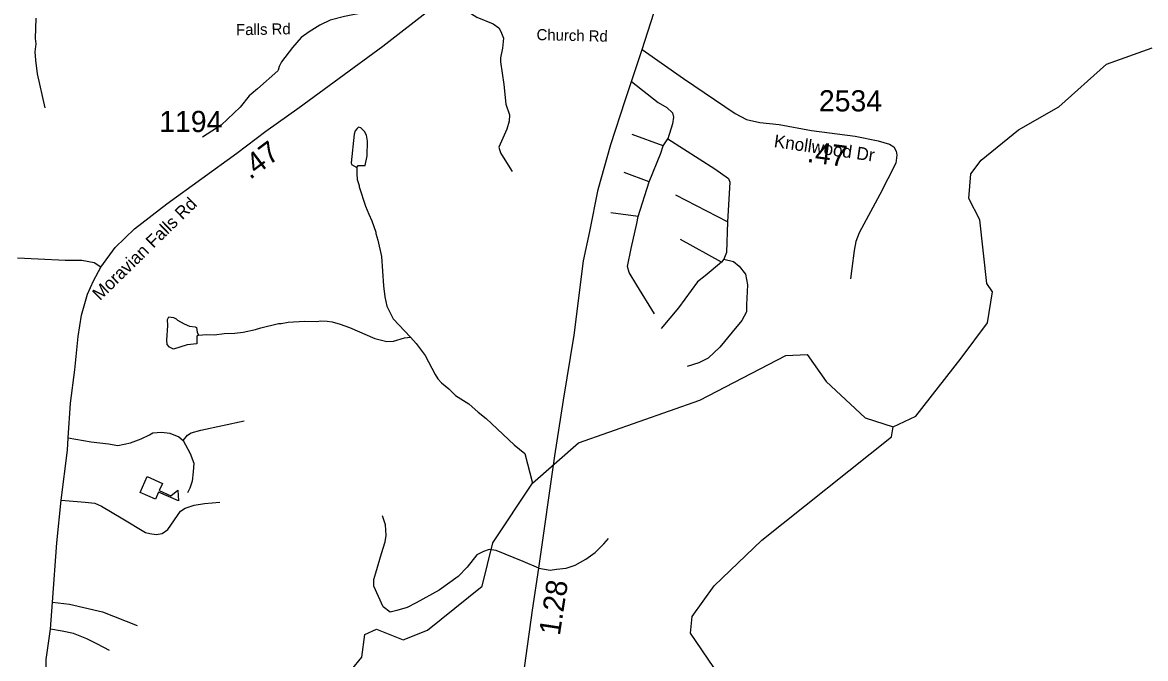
# Model space of a CAD drawing. Extents: x 1248089 to 1457196, y 820910 to 988753.
# Drawn here: x 1355719 to 1362337, y 865020 to 868771 of the extents above; entities that cross this region are included whole.
import ezdxf

# ---------------------------------------------------------------- set-up
doc = ezdxf.new("R2010")
doc.units = 0
for name, color, linetype in [('Exist Cultural Educational Facility High CELL', 7, 'Continuous'), ('Exist Hydrographic Creek Single Shore', 7, 'Continuous'), ('Exist Hydrographic Misc Water Feature', 7, 'Continuous'), ('Exist Road Non-System Type 51', 7, 'Continuous'), ('Exist Road Primary NC Attributed', 7, 'Continuous'), ('Exist Road Secondary Type 51 Attributed', 7, 'Continuous'), ('Exist Road Secondary Type 51 Label', 7, 'Continuous'), ('Prop CMT Slope Fill', 7, 'Continuous'), ('Prop GRAU CAT1 Cell', 7, 'Continuous'), ('Prop Lane Lines', 7, 'Continuous')]:
    doc.layers.add(name, color=color, linetype=linetype)

msp = doc.modelspace()

# ---------------------------------------------------------------- linework, layer by layer
at = {"layer": 'Exist Cultural Educational Facility High CELL'}
msp.add_lwpolyline([(1356454.4, 866092.9), (1356543.8, 866053), (1356525.1, 866011), (1356593.7, 865980.4), (1356635, 866013.5), (1356638.5, 865949.9), (1356521.2, 866002.2), (1356502.4, 865960.1), (1356413, 866000)], close=True, dxfattribs=at)
at = {"layer": 'Exist Hydrographic Creek Single Shore'}
for points in [[(1360850.4, 866386.6), (1360984.4, 866449.4), (1361250.4, 866792.1), (1361405.4, 866999.1), (1361434.4, 867182.4), (1361402.4, 867232.2), (1361360.4, 867607.4), (1361296.4, 867733.4), (1361308.4, 867877.6), (1361368.4, 867958.4), (1361589.4, 868137.8), (1361825.4, 868274.3), (1362106.4, 868524.7), (1362375.4, 868621)], [(1357124.7, 864575.8), (1357336.3, 864743.5), (1357439.4, 864866.2), (1357658.4, 864953.8), (1357718.3, 865028), (1357737.4, 865162.3), (1357805.4, 865193.7), (1357962.3, 865131.5), (1358105.4, 865187.7), (1358427.4, 865447.1), (1358491.4, 865701.9), (1358724.3, 866055), (1358996.3, 866292.5), (1359711.3, 866544.1), (1360217.4, 866806.3), (1360342.4, 866813.7), (1360455.4, 866653.9), (1360684.4, 866439.1), (1360850.4, 866386.6)], [(1360062.5, 863582.2), (1359873.6, 864068.9), (1359870.8, 864123.7), (1359901.4, 864186.5), (1359905.4, 864396.4), (1360001.4, 864601.4), (1360005.4, 864768.7), (1359908.4, 864888.8), (1359793.4, 864966.6), (1359655.4, 865169.7), (1359666.4, 865267.9), (1359795.4, 865449.2), (1360076.4, 865719.2), (1360840.4, 866327.6), (1360850.4, 866386.6)]]:
    msp.add_lwpolyline(points, dxfattribs=at)
at = {"layer": 'Exist Hydrographic Misc Water Feature'}
for points in [[(1355852.6, 868267.8), (1355807.2, 868468.8), (1355797, 868549.1), (1355794.1, 868597.1), (1355799.2, 868645), (1355795.9, 868677.1), (1355800.6, 868796.9)], [(1357689.4, 867915.9), (1357697.7, 867927.3), (1357737.7, 867928.4), (1357751, 867984), (1357753, 868072), (1357745.8, 868106.1), (1357734.2, 868128.4), (1357712.7, 868148.9), (1357698.9, 868153.3), (1357690.6, 868145.5), (1357680.3, 868131.7), (1357673.8, 868111.9), (1357656, 867942.3), (1357657.8, 867934.3), (1357689.4, 867915.9)], [(1357689.4, 867915.9), (1357688.6, 867877.5), (1357691.9, 867845.5), (1357703.1, 867809.2), (1357702.8, 867801.2), (1357740.3, 867688.3), (1357759.2, 867639.9), (1357778.3, 867601.4), (1357800.9, 867534.9), (1357800.7, 867526.9), (1357813.8, 867486.6), (1357835.5, 867390.1), (1357845.7, 867217.9), (1357854.2, 867153.7), (1357866.9, 867097.4), (1357903.3, 867022.5), (1358006.3, 866914.6)], [(1356755.9, 866926.4), (1356746.7, 866922.1), (1356745.7, 866876.8), (1356689.5, 866869.5), (1356608.9, 866845.4), (1356585.1, 866855.9), (1356571.5, 866872.2), (1356570, 866898.3), (1356576, 866984.2), (1356572.8, 867020.2), (1356581.2, 867036), (1356609.1, 867031.4), (1356624.9, 867023), (1356632.7, 867014.8), (1356672.3, 866993.8), (1356703.9, 866981.1), (1356735.9, 866976.3), (1356743.8, 866972.2), (1356749.2, 866944), (1356755.9, 866926.4)], [(1356755.9, 866926.4), (1356802.9, 866930.8), (1356850.9, 866929.7), (1356907, 866936.3), (1356971.1, 866938.8), (1357019.3, 866945.6), (1357091.6, 866959.9), (1357123.9, 866971.1), (1357228.5, 866996.6), (1357244.5, 866996.2), (1357284.6, 867003.3), (1357380.8, 867009), (1357452.8, 867007.3), (1357476.9, 867010.7), (1357514.8, 867009.8), (1357544.8, 867005.1), (1357590.5, 866992), (1357646.1, 866972.7), (1357794.6, 866907.1), (1357866.2, 866889.5), (1357906.3, 866892.4), (1357970.8, 866910.9), (1358006.3, 866914.6)], [(1358006.3, 866914.6), (1358040, 866877.3), (1358092.4, 866808.1), (1358151.9, 866694.7), (1358167.3, 866670.3), (1358188.7, 866645.8), (1358232, 866610.8), (1358271.2, 866571.8), (1358350, 866521.9), (1358404.9, 866472.7), (1358452.1, 866435.6), (1358616.6, 866279.6), (1358679.5, 866230.1), (1358724.3, 866055)]]:
    msp.add_lwpolyline(points, dxfattribs=at)
at = {"layer": 'Exist Road Non-System Type 51'}
for points in [[(1358255.9, 868946.7), (1358292, 868883.6), (1358343, 868835.5), (1358397.1, 868802.4), (1358493.2, 868763.4), (1358526.2, 868739.3), (1358538.2, 868718.3), (1358553.3, 868679.2), (1358547.3, 868619.1), (1358535.2, 868562), (1358535.2, 868537.9), (1358556.3, 868405.7), (1358568.3, 868288.5), (1358589.3, 868225.4), (1358586.3, 868189.3), (1358574.3, 868141.2), (1358526.2, 868036), (1358535.2, 868003), (1358571.3, 867945.9), (1358604.3, 867891.8)], [(1357224, 868486.5), (1357103.7, 868379.5), (1357055.7, 868337.5), (1357001.6, 868271.3), (1356890.5, 868166.2), (1356779.4, 868094)], [(1359308.8, 868422), (1359464.9, 868298.8), (1359516, 868268.7), (1359549, 868238.7), (1359555, 868211.6), (1359549, 868172.5), (1359522, 868085.4)], [(1359495.2, 868044.3), (1359312, 868110.4)], [(1359411.2, 867831.2), (1359480.2, 867999.5), (1359495.2, 868044.3)], [(1359495.2, 868044.3), (1359522, 868085.4)], [(1359522, 868085.4), (1359798.3, 867908.1), (1359879.4, 867850.9), (1359888.4, 867829.9), (1359873.4, 867595.5)], [(1359411.2, 867831.2), (1359264, 867885.3)], [(1359348.1, 867626.8), (1359411.2, 867831.2)], [(1359873.4, 867595.5), (1359570.1, 867751.8)], [(1359348.1, 867626.8), (1359185.9, 867647.8)], [(1359444.2, 867052.7), (1359339.1, 867221.1), (1359294, 867296.2), (1359285, 867332.3), (1359306, 867437.5), (1359339.1, 867584.7), (1359348.1, 867626.8)], [(1359873.4, 867595.5), (1359867.4, 867415.1), (1359852.4, 867376.1)], [(1359837.4, 867358), (1359597.1, 867490.3)], [(1359852.4, 867376.1), (1359909.7, 867362), (1359942.7, 867334.9), (1359978.8, 867286.9), (1359990.8, 867223.7), (1359984.8, 867106.5), (1359984.8, 867064.4), (1359957.7, 867013.3), (1359900.7, 866944.2), (1359828.6, 866857.1), (1359759.5, 866790.9), (1359705.5, 866763.9), (1359636.4, 866742.8)], [(1359852.4, 867376.1), (1359837.4, 867358)], [(1359837.4, 867358), (1359741.2, 867276.9), (1359696.2, 867240.8), (1359585.1, 867087.5), (1359483.2, 866965.6)], [(1356665.3, 866306.9), (1356692.3, 866336.9), (1356713.4, 866352), (1356770.4, 866367), (1357025.7, 866421.1)], [(1355988.1, 866322.5), (1356124.7, 866297.9), (1356226.8, 866285.9), (1356280.9, 866276.8), (1356356, 866291.9), (1356419, 866315.9), (1356467.1, 866340), (1356488.1, 866352), (1356539.2, 866355), (1356587.2, 866349), (1356641.3, 866327.9), (1356665.3, 866306.9)], [(1356665.3, 866306.9), (1356707.4, 866228.7), (1356728.4, 866171.6), (1356725.4, 866120.5), (1356719.4, 866066.4), (1356704.4, 866024.4), (1356692.3, 865997.3)], [(1355947.7, 865953.7), (1356088.7, 865943.2), (1356145.7, 865937.2), (1356184.8, 865919.2), (1356310.9, 865844), (1356443.1, 865762.9), (1356470.1, 865756.9), (1356506.1, 865750.9), (1356542.2, 865756.9), (1356575.2, 865780.9), (1356650.3, 865889.1), (1356677.3, 865907.2), (1356731.4, 865925.2), (1356791.5, 865934.2), (1356881.6, 865943.2)], [(1358762.5, 865553), (1358670.1, 865592), (1358510.9, 865658.1), (1358468.8, 865664.1), (1358435.8, 865652.1), (1358396.8, 865631.1), (1358339.7, 865558.9), (1358285.6, 865504.8), (1358174.5, 865423.7), (1358039.4, 865348.5), (1357985.3, 865321.5), (1357925.2, 865303.5), (1357886.2, 865294.4), (1357844.1, 865324.5), (1357790.1, 865447.7), (1357790.1, 865486.8), (1357802.1, 865525.9), (1357835.1, 865640.1), (1357856.2, 865709.2), (1357862.2, 865745.3), (1357859.2, 865808.4), (1357841.1, 865862.5)], [(1358762.5, 865553), (1358829.3, 865540.9), (1358865.3, 865546.9), (1358922.4, 865552.9), (1358976.4, 865571), (1359039.5, 865607), (1359093.5, 865646.1), (1359144.6, 865697.2), (1359171.6, 865727.2)], [(1355896.7, 865351.7), (1355995.3, 865341.6), (1356190.6, 865296.5), (1356394.8, 865215.4)], [(1356232.6, 865068.1), (1356160.5, 865104.2), (1356097.5, 865137.2), (1356019.4, 865167.3), (1355953.3, 865182.3), (1355884.2, 865194.3)]]:
    msp.add_lwpolyline(points, dxfattribs=at)
at = {"layer": 'Exist Road Primary NC Attributed'}
for points in [[(1359371, 868612.5), (1359457.5, 868881.2), (1359543.5, 869166.6), (1359629.3, 869466.3), (1359749.5, 869881.4)], [(1358649.7, 864766.1), (1358724.9, 865305.4), (1358762.5, 865553), (1358856.4, 866215.8), (1358907.5, 866544.2), (1358969.4, 866926.5), (1359025.7, 867365.3), (1359063.4, 867537.6), (1359111.8, 867785.3), (1359187.1, 868051.8), (1359270.5, 868310.2), (1359308.8, 868422), (1359371, 868612.5)]]:
    msp.add_lwpolyline(points, dxfattribs=at)
at = {"layer": 'Exist Road Secondary Type 51 Attributed'}
for points in [[(1358133.3, 868857.9), (1358086.8, 868886.3), (1358051.9, 868897.1), (1358019.6, 868897.1), (1357960.4, 868886.3), (1357831.3, 868859.4), (1357737.2, 868829.8), (1357616.1, 868805.5), (1357532.7, 868784), (1357470.9, 868754.4), (1357409, 868716.7), (1357360.6, 868681.7), (1357309.5, 868622.5), (1357244.9, 868539), (1357230.8, 868511.4), (1357226.8, 868489.9), (1357224, 868486.5)], [(1356180.6, 867328.1), (1356265.3, 867443.8), (1356378.3, 867554.2), (1356570.6, 867702.2), (1356981.7, 868000.4), (1357152.5, 868129.6), (1357349.4, 868268.7), (1357586.1, 868442.3), (1357841.7, 868630.8), (1358133.3, 868857.9)], [(1359371, 868612.5), (1359614.4, 868441.5), (1359918.4, 868234.2), (1359985.6, 868197.9), (1360063.6, 868180.4), (1360178, 868169.6), (1360368.4, 868133.7), (1360625.3, 868100), (1360761.7, 868073.6), (1360829, 868053.5), (1360854.5, 868037.3), (1360868, 868011.7), (1360870.7, 867987.5), (1360866.6, 867941.7), (1360771.1, 867757.3), (1360648.9, 867530.5), (1360630.1, 867479.4), (1360620.7, 867426.9), (1360605.7, 867319.6), (1360597.7, 867258.6)], [(1356180.6, 867328.1), (1356142.4, 867353.8), (1356069.8, 867367.3), (1355970.3, 867367.3), (1355811.6, 867375.3), (1355690.5, 867380.7)], [(1355711.2, 863386.9), (1355738.1, 863656.1), (1355754.3, 863850), (1355775.8, 864132.6), (1355813.5, 864510.7), (1355845.7, 864804.1), (1355857.2, 864890.8), (1355859.2, 865014.1), (1355884.2, 865194.3), (1355896.7, 865351.7), (1355920.9, 865701.6), (1355947.7, 865953.7), (1355985.4, 866249.8), (1355988.1, 866322.5), (1356001.5, 866525.4), (1356028.4, 866721.9), (1356047.2, 866918.4), (1356066, 867045), (1356101.7, 867168.1), (1356138, 867247.5), (1356180.6, 867328.1)]]:
    msp.add_lwpolyline(points, dxfattribs=at)

# ---------------------------------------------------------------- texts
at = {"layer": 'Exist Road Secondary Type 51 Label'}
for s, height, rotation, p in [('Falls Rd', 65.62, 1.05059, (1356978.2, 868695.3)), ('Church Rd', 65.62, 358.63115, (1358747.9, 868667)), ('Knollwood Dr', 75, 351.66837, (1360144.1, 868036.6)), ('Moravian Falls Rd', 75, 44.45547, (1356176.2, 867127.4))]:
    msp.add_text(s, height=height, rotation=rotation, dxfattribs=at).set_placement(p)
at = {"layer": 'Prop CMT Slope Fill'}
msp.add_text('1.28', height=125, rotation=81.35419, dxfattribs=at).set_placement((1358885.4, 865151.7))
at = {"layer": 'Prop GRAU CAT1 Cell'}
for rotation, p in [(37.1074, (1357060.1, 867841.2)), (352.5372, (1360338.3, 867948.8))]:
    msp.add_text('.47', height=125, rotation=rotation, dxfattribs=at).set_placement(p)
at = {"layer": 'Prop Lane Lines'}
for s, p in [('2534', (1360412.4, 868246.5)), ('1194', (1356525.1, 868124.7))]:
    msp.add_text(s, height=125, dxfattribs=at).set_placement(p)

doc.saveas('drawing.dxf')
